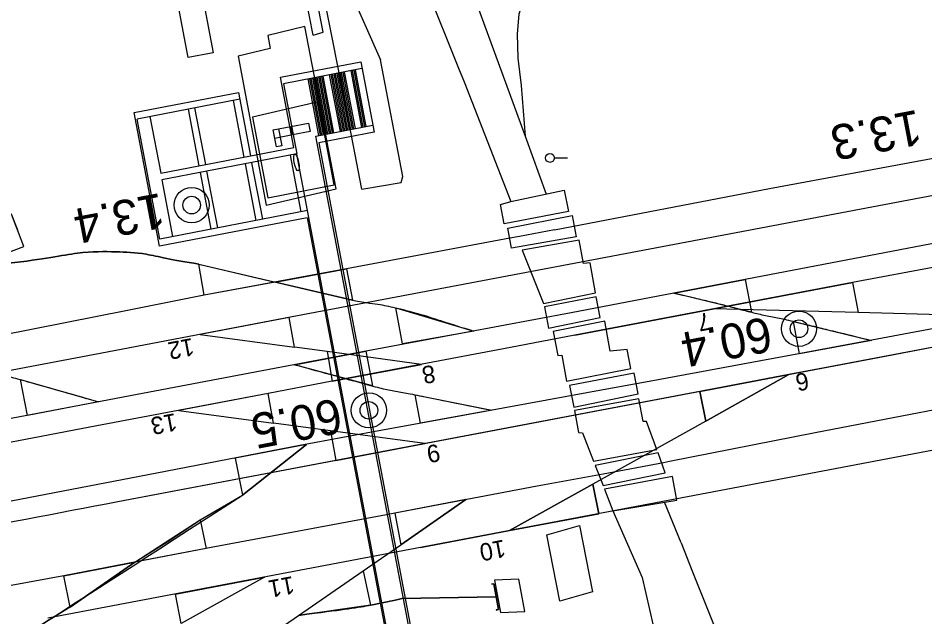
# Model space of a CAD drawing. Extents: x 6541740 to 6566395, y 5525066 to 5530361.
# Drawn here: x 6564401.8 to 6564453.8, y 5527858 to 5527892.3 of the extents above; entities that cross this region are included whole.
import ezdxf

# ---------------------------------------------------------------- set-up
doc = ezdxf.new("R2010")
doc.units = 0
for name, color, linetype in [('Domyślna', 7, 'Continuous'), ('ps_wymiarowanie', 7, 'Continuous'), ('TOR_PS_ODW-drenokolektory', 7, 'Continuous'), ('TOR_PS_OPIS_O-opisy odwodnienia', 7, 'Continuous'), ('TOR_PS_T-rowy otwarte nieumocnione', 7, 'Continuous'), ('TOR_PS_T-rowy otwarte umocnione', 7, 'Continuous'), ('TOR_PS_T-rozjazdy projektowane', 7, 'Continuous'), ('TOR_PS_T-tory projektowane', 7, 'Continuous'), ('TOR_PS_T-wypelnienia', 7, 'Continuous'), ('TOR_RAMKI-ramka+tabelka 1', 7, 'Continuous'), ('TOR_W-warstwa dodatkowa 2', 7, 'Continuous')]:
    doc.layers.add(name, color=color, linetype=linetype)

# ---------------------------------------------------------------- blocks, each defined once
blk = doc.blocks.new('koziol 15+5')
at = {"layer": 'Domyślna'}
for p, q in [((15, 1), (14.3, 1)), ((15, 1), (15, -1)), ((20, 0), (20, 1)), ((0, 0), (15, 0)), ((15, -1), (14.3, -1))]:
    blk.add_line(p, q, dxfattribs=at)
blk.add_lwpolyline([(20, 1), (0, 1), (0, -1), (20, -1)], close=True, dxfattribs=at)
blk = doc.blocks.new('POINT_DISPLAY')
at = {"layer": 'Domyślna'}
blk.add_line((0, 0), (0, 0), dxfattribs=at)
blk = doc.blocks.new('4302_10')
at = {"layer": 'Domyślna'}
blk.add_line((0.25, 0), (1, 0), dxfattribs=at)
blk.add_circle((0, 0), 0.25, dxfattribs=at)
blk.add_blockref('POINT_DISPLAY', (0, 0), dxfattribs=at)
blk = doc.blocks.new('4108')
at = {"layer": 'Domyślna'}
blk.add_lwpolyline([(0.75, -0.5), (0.75, 0), (-0.75, 0), (-0.75, -0.5)], dxfattribs=at)
blk = doc.blocks.new('4010_1')
at = {"layer": 'Domyślna'}
for radius in [0.75, 0.375]:
    blk.add_circle((0, 0), radius, dxfattribs=at)

msp = doc.modelspace()

# ---------------------------------------------------------------- linework, layer by layer
at = {"layer": 'Domyślna'}
msp.add_lwpolyline([(6564417.513, 5527885.567), (6564416.5, 5527885.371), (6564416.406, 5527885.863), (6564417.419, 5527886.058)], close=True, dxfattribs=at)
at = {"layer": 'ps_wymiarowanie'}
for p, q in [((6564418.695, 5527891.291), (6564417.378, 5527898.015)), ((6564419.275, 5527891.456), (6564417.971, 5527898.128)), ((6564418.226, 5527891.778), (6564416.098, 5527891.269)), ((6564420.019, 5527882.482), (6564418.226, 5527891.778)), ((6564416.098, 5527891.269), (6564416.241, 5527890.528)), ((6564418.695, 5527891.291), (6564419.275, 5527891.456)), ((6564416.241, 5527890.528), (6564414.403, 5527890.092)), ((6564414.403, 5527890.092), (6564416.006, 5527881.542)), ((6564416.006, 5527881.542), (6564420.019, 5527882.482)), ((6564432.103, 5527862.66), (6564433.959, 5527863.187)), ((6564433.959, 5527863.187), (6564434.703, 5527859.384)), ((6564432.847, 5527858.858), (6564432.103, 5527862.66)), ((6564434.703, 5527859.384), (6564432.847, 5527858.858))]:
    msp.add_line(p, q, dxfattribs=at)
for points in [[(6564412.966, 5527890.271), (6564411.536, 5527890), (6564410.232, 5527896.881), (6564411.662, 5527897.152)], [(6564419.011, 5527887.463), (6564415.22, 5527886.58), (6564416.099, 5527881.971), (6564419.906, 5527882.707)], [(6564416.9, 5527884.939), (6564416.593, 5527884.88), (6564416.406, 5527885.863), (6564416.713, 5527885.922)], [(6564416.9, 5527884.939), (6564416.593, 5527884.88), (6564416.406, 5527885.863), (6564416.713, 5527885.922)], [(6564418.526, 5527885.763), (6564417.513, 5527885.567), (6564417.419, 5527886.058), (6564418.433, 5527886.254)]]:
    msp.add_lwpolyline(points, close=True, dxfattribs=at)
msp.add_lwpolyline([(6564439.794, 5527862.198), (6564440.441, 5527860.533), (6564442.913, 5527854.409), (6564444.564, 5527850.278), (6564448.362, 5527841.013), (6564454.526, 5527825.454)], dxfattribs=at)
msp.add_ellipse((6564417.741, 5527883.996), major_axis=(-0.093, 0.491), ratio=0.25, dxfattribs=at)
at = {"layer": 'TOR_PS_ODW-drenokolektory'}
for p, q in [((6564414.646, 5527864.932), (6564418.316, 5527867.839)), ((6564418.316, 5527867.839), (6564414.646, 5527864.932))]:
    msp.add_line(p, q, dxfattribs=at)
at = {"layer": 'TOR_PS_T-rowy otwarte nieumocnione'}
for p, q in [((6564412.148, 5527878.175), (6564420.946, 5527876.098)), ((6564412.148, 5527878.175), (6564420.946, 5527876.098)), ((6564420.611, 5527877.903), (6564412.443, 5527876.38)), ((6564418.316, 5527867.839), (6564414.64, 5527864.927)), ((6564414.646, 5527864.932), (6564418.316, 5527867.839)), ((6564431.541, 5527865.453), (6564423.38, 5527863.902)), ((6564427.45, 5527864.676), (6564423.723, 5527862.093)), ((6564423.723, 5527862.093), (6564427.45, 5527864.676)), ((6564415.504, 5527856.415), (6564421.565, 5527860.602)), ((6564415.504, 5527856.415), (6564421.565, 5527860.602)), ((6564415.504, 5527856.415), (6564421.565, 5527860.602))]:
    msp.add_line(p, q, dxfattribs=at)
for points in [[(6564523.775, 5527892.081), (6564482.594, 5527884.773), (6564478.495, 5527884.019), (6564475.765, 5527883.503), (6564470.309, 5527882.45), (6564470.309, 5527882.45), (6564458.044, 5527880.07), (6564458.044, 5527880.07), (6564445.756, 5527877.729), (6564445.755, 5527877.729), (6564433.483, 5527875.371), (6564433.482, 5527875.371), (6564421.217, 5527873.083), (6564421.217, 5527873.083), (6564408.917, 5527870.757), (6564408.916, 5527870.757), (6564396.645, 5527868.426)], [(6564524.609, 5527887.602), (6564483.491, 5527880.053), (6564483.491, 5527880.053), (6564479.393, 5527879.281), (6564471.205, 5527877.693), (6564471.205, 5527877.693), (6564463.022, 5527876.118), (6564457.564, 5527875.083), (6564446.642, 5527873.041), (6564446.642, 5527873.041), (6564438.474, 5527871.535), (6564434.389, 5527870.79), (6564434.389, 5527870.79), (6564426.152, 5527869.294), (6564422.035, 5527868.537), (6564417.935, 5527867.767), (6564409.741, 5527866.199), (6564409.741, 5527866.199), (6564397.489, 5527863.84)], [(6564432.533, 5527880.132), (6564444.861, 5527882.498), (6564457.134, 5527884.765)], [(6564432.533, 5527880.132), (6564430.522, 5527879.756), (6564429.965, 5527879.652), (6564420.611, 5527877.903)], [(6564412.443, 5527876.38), (6564408.067, 5527875.504), (6564399.067, 5527873.726)], [(6564435.317, 5527866.144), (6564438.786, 5527866.811), (6564439.124, 5527866.877), (6564447.479, 5527868.53), (6564459.803, 5527870.889)], [(6564435.318, 5527866.139), (6564431.541, 5527865.453)], [(6564412.228, 5527863.516), (6564414.64, 5527864.927)], [(6564414.646, 5527864.932), (6564414.646, 5527864.932)], [(6564423.373, 5527863.901), (6564422.902, 5527863.811), (6564412.556, 5527861.866)], [(6564404.773, 5527858.513), (6564408.487, 5527861.087), (6564410.491, 5527862.35), (6564412.228, 5527863.516)], [(6564421.565, 5527860.602), (6564423.723, 5527862.093)], [(6564421.565, 5527860.602), (6564423.723, 5527862.093)], [(6564421.565, 5527860.602), (6564423.723, 5527862.093)], [(6564412.564, 5527861.868), (6564408.657, 5527861.12), (6564404.404, 5527860.305)], [(6564412.564, 5527861.868), (6564408.657, 5527861.12), (6564404.404, 5527860.305)], [(6564404.404, 5527860.305), (6564398.357, 5527859.209), (6564386.093, 5527856.847)], [(6564428.926, 5527859.844), (6564429.052, 5527859.847), (6564429.316, 5527858.371), (6564429.189, 5527858.369)], [(6564429.184, 5527859.109), (6564423.788, 5527859)], [(6564423.788, 5527859), (6564429.184, 5527859.109)]]:
    msp.add_lwpolyline(points, dxfattribs=at)
for points in [[(6564416.525, 5527877.142), (6564412.443, 5527876.38), (6564412.148, 5527878.175)], [(6564416.525, 5527877.142), (6564420.611, 5527877.903), (6564420.946, 5527876.098)], [(6564439.383, 5527876.511), (6564443.465, 5527877.289), (6564443.824, 5527875.412)], [(6564427.918, 5527874.333), (6564423.83, 5527873.597), (6564423.442, 5527875.66)], [(6564450.697, 5527873.798), (6564446.581, 5527873.029), (6564446.229, 5527874.89)], [(6564417.638, 5527872.405), (6564421.719, 5527873.176), (6564422.098, 5527871.189)], [(6564406.4, 5527870.279), (6564402.318, 5527869.504), (6564401.93, 5527871.548)], [(6564428.939, 5527869.8), (6564424.851, 5527869.055), (6564424.546, 5527870.68)], [(6564418.316, 5527867.839), (6564414.235, 5527867.059), (6564414.64, 5527864.927)], [(6564427.45, 5527864.676), (6564423.38, 5527863.902), (6564423.723, 5527862.093)], [(6564408.487, 5527861.087), (6564412.228, 5527863.516), (6564412.564, 5527861.868)], [(6564408.487, 5527861.087), (6564404.773, 5527858.513), (6564404.404, 5527860.305)], [(6564417.85, 5527858.035), (6564421.565, 5527860.602), (6564421.995, 5527858.629)], [(6564430.498, 5527860.122), (6564429.098, 5527860.066), (6564429.433, 5527858.206), (6564430.832, 5527858.262)]]:
    msp.add_lwpolyline(points, close=True, dxfattribs=at)
for points in [[(6564412.148, 5527878.175), (6564410.588, 5527878.406), (6564408.994, 5527878.831), (6564407.467, 5527878.87), (6564405.336, 5527878.924), (6564403.3, 5527878.439), (6564401.216, 5527878.224)], [(6564401.216, 5527878.224), (6564403.3, 5527878.439), (6564405.336, 5527878.924), (6564407.467, 5527878.87), (6564408.994, 5527878.831), (6564410.588, 5527878.406), (6564412.148, 5527878.175)], [(6564420.946, 5527876.098), (6564421.778, 5527875.952), (6564422.601, 5527875.859), (6564423.442, 5527875.66), (6564424.919, 5527875.31), (6564426.426, 5527874.775), (6564427.918, 5527874.333)], [(6564420.946, 5527876.098), (6564421.778, 5527875.952), (6564422.601, 5527875.859), (6564423.442, 5527875.66), (6564424.919, 5527875.31), (6564426.426, 5527874.775), (6564427.918, 5527874.333)], [(6564439.383, 5527876.511), (6564440.122, 5527876.336), (6564440.861, 5527876.161), (6564441.6, 5527875.986), (6564442.339, 5527875.811), (6564443.085, 5527875.59), (6564443.824, 5527875.412), (6564444.629, 5527875.219), (6564445.423, 5527875.087), (6564446.229, 5527874.89), (6564447.718, 5527874.526), (6564449.207, 5527874.162), (6564450.697, 5527873.798)], [(6564439.383, 5527876.511), (6564440.122, 5527876.336), (6564440.861, 5527876.161), (6564441.6, 5527875.986), (6564442.339, 5527875.811), (6564443.085, 5527875.59), (6564443.824, 5527875.412), (6564444.629, 5527875.219), (6564445.423, 5527875.087), (6564446.229, 5527874.89), (6564447.718, 5527874.526), (6564449.207, 5527874.162), (6564450.697, 5527873.798)], [(6564394.985, 5527872.955), (6564396.464, 5527872.58), (6564397.944, 5527872.206), (6564399.423, 5527871.831), (6564400.279, 5527871.614), (6564401.07, 5527871.793), (6564401.93, 5527871.548), (6564403.42, 5527871.125), (6564404.91, 5527870.702), (6564406.4, 5527870.279)], [(6564394.985, 5527872.955), (6564396.464, 5527872.58), (6564397.944, 5527872.206), (6564399.423, 5527871.831), (6564400.279, 5527871.614), (6564401.07, 5527871.793), (6564401.93, 5527871.548), (6564403.42, 5527871.125), (6564404.91, 5527870.702), (6564406.4, 5527870.279)], [(6564417.638, 5527872.406), (6564419.125, 5527872), (6564420.611, 5527871.595), (6564422.098, 5527871.189), (6564422.923, 5527870.964), (6564423.731, 5527870.844), (6564424.546, 5527870.68), (6564426.01, 5527870.387), (6564427.475, 5527870.094), (6564428.939, 5527869.8)], [(6564417.638, 5527872.406), (6564419.125, 5527872), (6564420.611, 5527871.595), (6564422.098, 5527871.189), (6564422.923, 5527870.964), (6564423.731, 5527870.844), (6564424.546, 5527870.68), (6564426.01, 5527870.387), (6564427.475, 5527870.094), (6564428.939, 5527869.8)], [(6564386.919, 5527852.275), (6564389.417, 5527852.72), (6564391.915, 5527853.166), (6564394.413, 5527853.611), (6564396.028, 5527853.899), (6564397.666, 5527854.1), (6564399.152, 5527855.023), (6564401.026, 5527856.187), (6564402.9, 5527857.35), (6564414.646, 5527864.932)], [(6564386.919, 5527852.275), (6564389.417, 5527852.72), (6564391.915, 5527853.166), (6564394.413, 5527853.611), (6564396.028, 5527853.899), (6564397.666, 5527854.1), (6564399.152, 5527855.023), (6564401.026, 5527856.187), (6564402.9, 5527857.35), (6564414.646, 5527864.932)], [(6564417.85, 5527858.035), (6564419.232, 5527858.233), (6564420.621, 5527858.389), (6564421.995, 5527858.629), (6564422.597, 5527858.734), (6564423.191, 5527858.877), (6564423.788, 5527859)], [(6564423.788, 5527859), (6564423.191, 5527858.877), (6564422.597, 5527858.734), (6564421.995, 5527858.629), (6564420.621, 5527858.389), (6564419.232, 5527858.233), (6564417.85, 5527858.035)], [(6564404.773, 5527858.513), (6564402.9, 5527857.35), (6564401.026, 5527856.187), (6564399.152, 5527855.023), (6564397.666, 5527854.1), (6564396.028, 5527853.899), (6564394.413, 5527853.611), (6564391.915, 5527853.166), (6564389.417, 5527852.72), (6564386.919, 5527852.275)]]:
    msp.add_open_spline(points, degree=3, dxfattribs=at)
at = {"layer": 'TOR_PS_T-rowy otwarte umocnione'}
for points in [[(6564433.699, 5527874.09), (6564441.659, 5527875.599), (6564449.619, 5527877.108), (6564449.934, 5527875.387), (6564441.659, 5527875.599)], [(6564451.081, 5527872.805), (6564445.973, 5527871.837), (6564440.864, 5527870.868), (6564441.204, 5527869.175), (6564445.973, 5527871.837)], [(6564424.849, 5527861.929), (6564429.957, 5527862.898), (6564435.066, 5527863.866), (6564434.726, 5527865.56), (6564429.957, 5527862.898)]]:
    msp.add_lwpolyline(points, dxfattribs=at)
at = {"layer": 'TOR_PS_T-rozjazdy projektowane'}
for p, q in [((6564865.622, 5527960.085), (6564417.103, 5527875.067)), ((6564792.13, 5527937.452), (6564407.498, 5527864.544)), ((6564484.807, 5527879.198), (6564407.498, 5527864.544)), ((6564454.532, 5527878.039), (6564449.619, 5527877.108)), ((6564506.565, 5527877.419), (6564403.482, 5527857.879)), ((6564474.59, 5527877.261), (6564407.498, 5527864.544)), ((6564449.619, 5527877.108), (6564433.699, 5527874.09)), ((6564470.906, 5527876.563), (6564407.498, 5527864.544)), ((6564417.103, 5527875.067), (6564406.886, 5527873.13)), ((6564454.671, 5527875.266), (6564449.934, 5527875.387)), ((6564433.699, 5527874.09), (6564430.014, 5527873.392)), ((6564454.985, 5527873.545), (6564407.498, 5527864.544)), ((6564454.985, 5527873.545), (6564451.081, 5527872.805)), ((6564454.766, 5527873.503), (6564451.081, 5527872.805)), ((6564406.886, 5527873.13), (6564400.725, 5527871.962)), ((6564419.493, 5527873.155), (6564417.626, 5527873.408)), ((6564430.014, 5527873.392), (6564419.797, 5527871.455)), ((6564451.081, 5527872.805), (6564407.498, 5527864.544)), ((6564451.081, 5527872.805), (6564440.864, 5527870.868)), ((6564451.081, 5527872.805), (6564440.864, 5527870.868)), ((6564419.797, 5527871.455), (6564416.113, 5527870.757)), ((6564440.864, 5527870.868), (6564407.498, 5527864.544)), ((6564440.864, 5527870.868), (6564430.215, 5527868.85)), ((6564416.113, 5527870.757), (6564405.896, 5527868.82)), ((6564405.896, 5527868.82), (6564402.212, 5527868.122)), ((6564430.215, 5527868.85), (6564407.498, 5527864.544)), ((6564419.694, 5527868.613), (6564416.417, 5527869.057)), ((6564430.215, 5527868.85), (6564419.998, 5527866.913)), ((6564441.204, 5527869.175), (6564434.726, 5527865.56)), ((6564402.212, 5527868.122), (6564391.995, 5527866.185)), ((6564419.998, 5527866.913), (6564407.498, 5527864.544))]:
    msp.add_line(p, q, dxfattribs=at)
msp.add_ellipse((6570543.995, 5495491.006), major_axis=(-6136.497, 32373.537), ratio=0.25, start_param=0, end_param=0.002601, dxfattribs=at)
at = {"layer": 'TOR_PS_T-tory projektowane'}
for p, q in [((6564441.659, 5527875.599), (6564449.619, 5527877.108)), ((6564417.322, 5527875.108), (6564412.214, 5527874.14)), ((6564419.797, 5527871.455), (6564424.906, 5527872.423)), ((6564440.864, 5527870.868), (6564445.973, 5527871.837)), ((6564416.113, 5527870.757), (6564411.005, 5527869.788)), ((6564419.998, 5527866.913), (6564425.107, 5527867.881)), ((6564435.066, 5527863.866), (6564429.957, 5527862.898)), ((6564410.8, 5527859.266), (6564415.909, 5527860.235))]:
    msp.add_line(p, q, dxfattribs=at)
for points in [[(6564449.619, 5527877.108), (6564449.934, 5527875.387), (6564441.659, 5527875.599)], [(6564412.214, 5527874.14), (6564417.626, 5527873.408), (6564417.322, 5527875.108)], [(6564424.906, 5527872.423), (6564419.493, 5527873.155), (6564419.797, 5527871.455)], [(6564445.973, 5527871.837), (6564441.204, 5527869.175), (6564440.864, 5527870.868)], [(6564411.005, 5527869.788), (6564416.417, 5527869.057), (6564416.113, 5527870.757)], [(6564425.107, 5527867.881), (6564419.694, 5527868.613), (6564419.998, 5527866.913)], [(6564429.957, 5527862.898), (6564434.726, 5527865.56), (6564435.066, 5527863.866)], [(6564415.909, 5527860.235), (6564411.14, 5527857.573), (6564410.8, 5527859.266)]]:
    msp.add_lwpolyline(points, dxfattribs=at)
at = {"layer": 'TOR_PS_T-wypelnienia'}
for p, q in [((6564420.6, 5527887.119), (6564419.045, 5527894.93)), ((6564430.62, 5527888.403), (6564430.844, 5527885.498)), ((6564421.499, 5527882.455), (6564420.6, 5527887.119)), ((6564439.794, 5527862.198), (6564438.842, 5527864.527))]:
    msp.add_line(p, q, dxfattribs=at)
for points in [[(6564417.753, 5527919.589), (6564425.019, 5527900.934), (6564426.57, 5527897.194), (6564430.844, 5527885.498), (6564432.056, 5527882.186)], [(6564416.812, 5527914.817), (6564417.585, 5527912.837), (6564418.7, 5527909.98), (6564420.571, 5527905.381), (6564424.44, 5527895.872), (6564425.174, 5527894.043), (6564427.036, 5527889.402), (6564427.349, 5527888.622), (6564430.034, 5527881.761)], [(6564416.209, 5527907.649), (6564418.309, 5527901.017), (6564419.716, 5527896.314), (6564422.561, 5527889.869)], [(6564430.735, 5527893.222), (6564430.495, 5527892.482), (6564430.392, 5527891.367), (6564430.435, 5527889.968), (6564430.62, 5527888.403)], [(6564421.499, 5527882.455), (6564421.499, 5527882.455), (6564423.735, 5527882.842), (6564423.849, 5527883.194), (6564422.561, 5527889.869)], [(6564435.878, 5527864.037), (6564437.555, 5527860.204), (6564438.183, 5527857.453), (6564438.377, 5527856.605), (6564442.052, 5527846.843), (6564442.491, 5527845.91), (6564442.735, 5527845.857)]]:
    msp.add_lwpolyline(points, dxfattribs=at)
for points in [[(6564433.092, 5527882.404), (6564433.327, 5527881.183), (6564429.648, 5527880.47), (6564429.436, 5527881.585), (6564430.034, 5527881.761)], [(6564429.856, 5527880.226), (6564433.551, 5527880.959), (6564433.779, 5527879.738), (6564430.072, 5527879.085)], [(6564433.942, 5527879.544), (6564430.688, 5527878.97), (6564431.905, 5527875.913), (6564434.888, 5527876.524), (6564434.569, 5527878.25), (6564434.188, 5527878.208)], [(6564434.931, 5527876.291), (6564431.961, 5527875.723), (6564432.189, 5527874.499), (6564435.149, 5527875.111)], [(6564435.41, 5527874.891), (6564432.466, 5527874.299), (6564432.727, 5527872.94), (6564432.948, 5527872.951), (6564433.218, 5527871.47), (6564436.918, 5527872.189), (6564436.705, 5527873.281), (6564435.733, 5527873.189)], [(6564437.099, 5527871.912), (6564433.389, 5527871.219), (6564433.632, 5527869.973), (6564437.321, 5527870.741)], [(6564437.376, 5527870.45), (6564433.671, 5527869.775), (6564433.916, 5527868.515), (6564434.137, 5527868.511), (6564434.771, 5527866.882), (6564438.393, 5527867.554), (6564437.812, 5527869.149), (6564437.624, 5527869.144)], [(6564438.468, 5527867.35), (6564434.866, 5527866.638), (6564435.315, 5527865.484), (6564438.882, 5527866.213)], [(6564439.29, 5527866.007), (6564435.394, 5527865.281), (6564435.878, 5527864.037), (6564439.555, 5527864.645)]]:
    msp.add_lwpolyline(points, close=True, dxfattribs=at)
at = {"layer": 'TOR_W-warstwa dodatkowa 2'}
for p, q in [((6564416.832, 5527888.88), (6564421.423, 5527889.76)), ((6564421.423, 5527889.76), (6564422.187, 5527885.732)), ((6564420.259, 5527885.771), (6564419.644, 5527889.013)), ((6564420.345, 5527885.787), (6564419.73, 5527889.029)), ((6564420.431, 5527885.804), (6564419.815, 5527889.046)), ((6564420.517, 5527885.82), (6564419.901, 5527889.062)), ((6564420.602, 5527885.837), (6564419.987, 5527889.079)), ((6564420.688, 5527885.853), (6564420.073, 5527889.096)), ((6564420.774, 5527885.87), (6564420.159, 5527889.112)), ((6564420.86, 5527885.886), (6564420.245, 5527889.129)), ((6564420.946, 5527885.903), (6564420.331, 5527889.145)), ((6564421.032, 5527885.919), (6564420.417, 5527889.162)), ((6564421.118, 5527885.936), (6564420.503, 5527889.178)), ((6564421.487, 5527886.005), (6564420.871, 5527889.248)), ((6564421.572, 5527886.022), (6564420.957, 5527889.264)), ((6564421.658, 5527886.038), (6564421.043, 5527889.281)), ((6564421.744, 5527886.055), (6564421.129, 5527889.297)), ((6564417.596, 5527884.856), (6564416.832, 5527888.88)), ((6564419.031, 5527885.535), (6564418.416, 5527888.777)), ((6564419.117, 5527885.551), (6564418.502, 5527888.793)), ((6564419.203, 5527885.568), (6564418.588, 5527888.81)), ((6564419.289, 5527885.584), (6564418.674, 5527888.826)), ((6564419.375, 5527885.601), (6564418.76, 5527888.843)), ((6564419.461, 5527885.617), (6564418.846, 5527888.859)), ((6564419.547, 5527885.634), (6564418.932, 5527888.876)), ((6564419.633, 5527885.65), (6564419.018, 5527888.892)), ((6564419.719, 5527885.667), (6564419.104, 5527888.909)), ((6564419.805, 5527885.683), (6564419.189, 5527888.925)), ((6564419.891, 5527885.7), (6564419.275, 5527888.942)), ((6564414.749, 5527884.303), (6564414.133, 5527887.545)), ((6564412.171, 5527883.807), (6564411.556, 5527887.049)), ((6564412.539, 5527883.878), (6564411.924, 5527887.12)), ((6564409.346, 5527886.624), (6564409.961, 5527883.382)), ((6564422.187, 5527885.732), (6564419.02, 5527885.125)), ((6564409.96, 5527883.387), (6564417.596, 5527884.856)), ((6564419.02, 5527885.125), (6564424.39, 5527856.8)), ((6564418.016, 5527881.164), (6564417.401, 5527884.406)), ((6564418.384, 5527881.235), (6564417.769, 5527884.477)), ((6564415.438, 5527880.668), (6564414.823, 5527883.91)), ((6564415.806, 5527880.739), (6564415.191, 5527883.981)), ((6564412.86, 5527880.172), (6564412.245, 5527883.414)), ((6564413.229, 5527880.243), (6564412.614, 5527883.485)), ((6564410.651, 5527879.747), (6564410.036, 5527882.989))]:
    msp.add_line(p, q, dxfattribs=at)
for points in [[(6564421.497, 5527889.368), (6564417.005, 5527888.506), (6564417.768, 5527884.482), (6564410.035, 5527882.994)], [(6564408.437, 5527886.857), (6564414.427, 5527888.009), (6564415.117, 5527884.374)], [(6564414.502, 5527887.616), (6564408.61, 5527886.483)], [(6564409.891, 5527879.194), (6564408.437, 5527886.857)], [(6564409.914, 5527879.605), (6564408.61, 5527886.483)], [(6564425.743, 5527849.117), (6564418.847, 5527885.501), (6564422.112, 5527886.127)], [(6564424.115, 5527851.007), (6564418.384, 5527881.235), (6564409.914, 5527879.605)], [(6564418.36, 5527880.823), (6564409.891, 5527879.194)], [(6564418.36, 5527880.823), (6564423.73, 5527852.502)]]:
    msp.add_lwpolyline(points, dxfattribs=at)

# ---------------------------------------------------------------- block references
at = {"layer": 'Domyślna'}
for name, p, xscale, yscale, rotation in [('4302_10', (6564432.274, 5527884.25), 0.9999999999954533, 1.0000000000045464, 2.3534832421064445e-10), ('koziol 15+5', (6564397.023, 5527878.308), 0.253637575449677, 0.9856583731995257, 20.770427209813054)]:
    msp.add_blockref(name, p, dxfattribs=dict(at, xscale=xscale, yscale=yscale, rotation=rotation))
at = {"layer": 'TOR_PS_T-rowy otwarte nieumocnione', "xscale": 0.9991663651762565, "yscale": 0.25020858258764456, "rotation": -79.87121001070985}
msp.add_blockref('4108', (6564429.184, 5527859.109), dxfattribs=at)
at = {"layer": 'TOR_RAMKI-ramka+tabelka 1', "xscale": 1.345963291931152, "yscale": 1.345963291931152}
for p in [(6564411.735, 5527881.55), (6564446.548, 5527874.465), (6564421.894, 5527869.792)]:
    msp.add_blockref('4010_1', p, dxfattribs=at)

# ---------------------------------------------------------------- texts
at = {"layer": 'TOR_PS_OPIS_O-opisy odwodnienia'}
for s, p in [('7', (6564441.389, 5527875.421)), ('12', (6564411.771, 5527873.943)), ('8', (6564425.599, 5527872.408)), ('6', (6564447.009, 5527871.991)), ('13', (6564410.788, 5527869.635)), ('9', (6564425.869, 5527867.879)), ('10', (6564429.629, 5527862.391)), ('11', (6564417.524, 5527860.299))]:
    msp.add_text(s, height=1, rotation=190.7332, dxfattribs=at).set_placement(p)
at = {"layer": 'TOR_RAMKI-ramka+tabelka 1'}
for s, p in [('13.3', (6564453.35, 5527887.025)), ('13.4', (6564409.957, 5527882.257)), ('60.4', (6564444.77, 5527875.171)), ('60.5', (6564420.124, 5527870.5))]:
    msp.add_text(s, height=2, rotation=190.7691, dxfattribs=at).set_placement(p)

doc.saveas('drawing.dxf')
